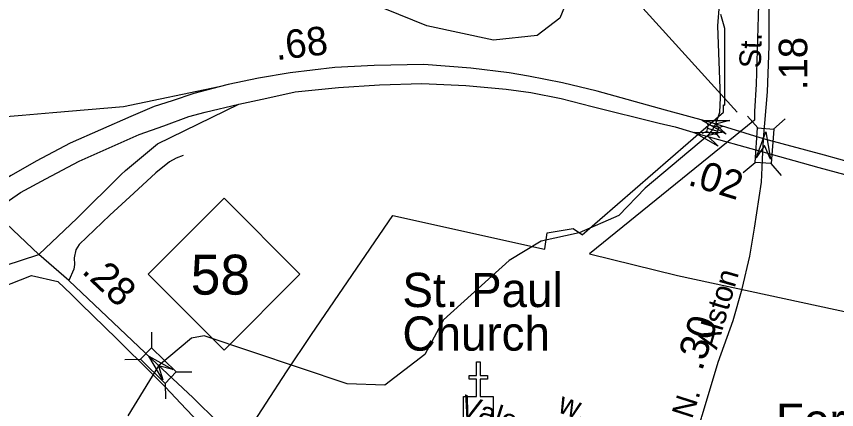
# Model space of a CAD drawing. Extents: x 2220236 to 2384410, y 720751 to 894131.
# Drawn here: x 2303390 to 2306986, y 812345 to 814069 of the extents above; entities that cross this region are included whole.
import ezdxf

# ---------------------------------------------------------------- set-up
doc = ezdxf.new("R2010")
doc.units = 0
for name, color, linetype in [('Exist Boundary Political City Limit New', 7, 'Continuous'), ('Exist Cultural Cemetery Label', 7, 'Continuous'), ('Exist Cultural Church CELL', 7, 'Continuous'), ('Exist Cultural Church Label', 7, 'Continuous'), ('Exist Hydrographic Creek Single Shore', 7, 'Continuous'), ('Exist Road Non-System Type 51', 7, 'Continuous'), ('Exist Road Non-System Type 51 Label', 7, 'Continuous'), ('Exist Road Primary Interstate Structure Standard Bridge CELL', 7, 'Continuous'), ('Exist Road Primary NC Attributed', 7, 'Continuous'), ('Exist Road Primary NC Service Mileage Hundredths English Label', 7, 'Continuous'), ('Exist Road Primary NC Shield CELL', 7, 'Continuous'), ('Exist Road Primary NC Shield Number Label', 7, 'Continuous'), ('Exist Road Primary NC Structure Standard Bridge CELL', 7, 'Continuous'), ('Exist Road Primary US Divided Attributed', 7, 'Continuous'), ('Exist Road Primary US Mileage Hundredths English Label', 7, 'Continuous'), ('Exist Road Primary US Ramp 1 Lane  Attributed', 7, 'Continuous'), ('Exist Road Secondary Mileage Hundredths English Label', 7, 'Continuous'), ('Exist Road Secondary Structure Standard Bridge Attributed CELL', 7, 'Continuous'), ('Exist Road Secondary Structure Standard Bridge CELL', 7, 'Continuous'), ('Exist Road Secondary Type 51 Attributed', 7, 'Continuous'), ('Exist Road Secondary Type 51 Label', 7, 'Continuous'), ('Map Preparation Boundary City Limit Buffer Line', 7, 'Continuous')]:
    doc.layers.add(name, color=color, linetype=linetype)

msp = doc.modelspace()

# ---------------------------------------------------------------- linework, layer by layer
at = {"layer": 'Exist Boundary Political City Limit New'}
for points in [[(2306643.2, 814119.3), (2306633.8, 813771.7), (2306626.8, 813652.3), (2306626, 813614.5), (2305903.5, 813028.3), (2306288.2, 812933.8), (2307224.5, 812732.1)], [(2304395.5, 812236.1), (2304573.8, 812511.4), (2304684.2, 812674.6), (2305040.2, 813196.2), (2305706.2, 813048.5), (2305706.5, 813049.9), (2305717.2, 813120.3), (2305832, 813139.1), (2305867.5, 813114.3), (2305871.5, 813111.6), (2306491, 813649.9), (2306490.2, 813681), (2306496.5, 813679.4), (2306496.2, 814015.8), (2306478.5, 814077.4)], [(2303270, 812860.6), (2303456.2, 812932.6), (2303572.5, 812907), (2303630.2, 812850.7), (2303672.5, 812809.6), (2303830.8, 812656.3), (2303985.5, 812502.1), (2303988.8, 812498.8), (2304013.5, 812474), (2304042.2, 812445.2), (2304134.8, 812347.8), (2304260.5, 812215.2)]]:
    msp.add_lwpolyline(points, dxfattribs=at)
at = {"layer": 'Exist Cultural Church CELL'}
msp.add_lwpolyline([(2305350.3, 812402.4), (2305407.3, 812402.5), (2305407.3, 812478.6), (2305375.3, 812478.6), (2305375.3, 812494.6), (2305407.3, 812494.6), (2305407.3, 812554.8), (2305423.3, 812554.8), (2305423.3, 812494.6), (2305455.3, 812494.6), (2305455.3, 812478.6), (2305423.3, 812478.6), (2305423.3, 812402.5), (2305480.9, 812402.4), (2305480.9, 812295.9), (2305350.3, 812295.9)], close=True, dxfattribs=at)
at = {"layer": 'Exist Hydrographic Creek Single Shore'}
for points in [[(2306493.4, 814403.3), (2306464.5, 814027.9), (2306475.2, 813713.7), (2306472.7, 813648.1), (2306455.7, 813597.1), (2306442.4, 813572.8), (2306420.5, 813544.8), (2306146.4, 813315.9), (2306031.4, 813196.3), (2305857.3, 813120.4), (2305691.4, 813084), (2305550.4, 812999.5), (2305262.5, 812738.2), (2305180.4, 812587.2), (2305006.3, 812452.1), (2304840.5, 812458.4), (2304213.4, 812669.1), (2304157.3, 812659.1), (2304014, 812537.6), (2303879.2, 812317.7)], [(2305829.4, 814202.2), (2305772.4, 814062), (2305673.4, 813985.8), (2305482.5, 813964.8), (2305189.5, 814028.3), (2305005.3, 814102.8)]]:
    msp.add_lwpolyline(points, dxfattribs=at)
at = {"layer": 'Exist Road Non-System Type 51'}
msp.add_lwpolyline([(2304121, 813459), (2304091.3, 813447.1), (2304061.5, 813432.2), (2304001.3, 813383.1), (2303904.7, 813293.9), (2303800.6, 813197.2), (2303665.4, 813069.3), (2303650.5, 813045.5), (2303643.1, 813011.3), (2303644.6, 812981.5), (2303641.6, 812960.7), (2303620, 812911.6)], dxfattribs=at)
at = {"layer": 'Exist Road Primary Interstate Structure Standard Bridge CELL'}
for p, q in [((2306411.7, 813608.9), (2306423.6, 813594.3)), ((2306397.6, 813557.2), (2306415.3, 813563.8)), ((2306419.5, 813579), (2306465.3, 813566.5)), ((2306469.4, 813581.7), (2306487.1, 813588.2)), ((2306461.2, 813551.5), (2306473.1, 813536.9))]:
    msp.add_line(p, q, dxfattribs=at)
msp.add_lwpolyline([(2306415.3, 813563.8), (2306461.1, 813551.2), (2306469.4, 813581.7), (2306423.6, 813594.3)], close=True, dxfattribs=at)
at = {"layer": 'Exist Road Primary NC Attributed'}
for points in [[(2303489.2, 813024.7), (2303316.2, 813188.1), (2303291, 813216.4)], [(2303954.8, 812594), (2303620, 812911.6), (2303489.2, 813024.7)], [(2304943.8, 811610.1), (2304896.2, 811635.3), (2304827.8, 811677), (2304792.2, 811709.7), (2304752.4, 811745.3), (2304718, 811784.9), (2304643.1, 811864), (2304574.3, 811953.3), (2304472.9, 812074.2), (2304408.1, 812147.3), (2304369.7, 812185), (2304321.2, 812242.4), (2304275, 812288.6), (2304165.6, 812396.7), (2304007.3, 812544.2), (2303954.8, 812594)]]:
    msp.add_lwpolyline(points, dxfattribs=at)
at = {"layer": 'Exist Road Primary NC Shield CELL'}
msp.add_lwpolyline([(2303967.5, 812939.1), (2304300.5, 813272.1), (2304633.5, 812939.1), (2304300.5, 812606.1)], close=True, dxfattribs=at)
at = {"layer": 'Exist Road Primary NC Structure Standard Bridge CELL'}
for p, q in [((2303982.5, 812685.3), (2303983.3, 812616.3)), ((2303865, 812565), (2303934, 812565.8)), ((2304091.2, 812510.4), (2304160.1, 812511.2)), ((2304042.9, 812461.1), (2304043.7, 812392.1))]:
    msp.add_line(p, q, dxfattribs=at)
msp.add_lwpolyline([(2303983.3, 812616.3), (2304091.4, 812510.7), (2304042.1, 812460.2), (2303934, 812565.8)], close=True, dxfattribs=at)
at = {"layer": 'Exist Road Primary US Divided Attributed'}
for points in [[(2306424.5, 813606.4), (2306235.7, 813658), (2305936.3, 813741.2), (2305785, 813777.8), (2305635.3, 813807.7), (2305550.5, 813821.1), (2305382.5, 813842.7), (2305176.2, 813857.7), (2304958.4, 813854.3), (2304787.1, 813844.4), (2304590, 813821.1), (2304451.9, 813797.8), (2304318.9, 813771.1), (2304279.6, 813760.8)], [(2304364.9, 813684.5), (2304488.5, 813711.2), (2304613.2, 813737.8), (2304802, 813757.8), (2304981.6, 813769.5), (2305167.9, 813774.5), (2305360.9, 813766.1), (2305537.2, 813749.5), (2305645.3, 813736.2), (2305778.3, 813709.6), (2305914.7, 813674.6), (2306209.1, 813601.4), (2306278.7, 813584.4)], [(2304279.6, 813760.8), (2304167.5, 813731.2), (2304072.7, 813699.6), (2303994.5, 813674.6), (2303892.3, 813629.7), (2303626.1, 813513.2), (2303476.5, 813435), (2303366.7, 813371.7), (2303219, 813282)], [(2303291, 813216.4), (2303408.3, 813296.8), (2303519.7, 813356.8), (2303666.1, 813435), (2303928.8, 813551.5), (2304036.1, 813589.7), (2304145.9, 813629.7), (2304217.4, 813649.6), (2304364.9, 813684.5)], [(2306666.2, 813531.8), (2306424.5, 813606.4)], [(2306278.7, 813584.4), (2306389.6, 813551), (2306662.9, 813476)], [(2308947.5, 812861.3), (2308840.2, 812911), (2308732.8, 812951.2), (2308518, 813019.5), (2308180.7, 813113.9), (2307498.1, 813302.8), (2306932.9, 813461.5), (2306666.2, 813531.8)], [(2306662.9, 813476), (2306908.4, 813406.8), (2307478.7, 813253.7), (2308151.6, 813058.7), (2308697.1, 812893.3), (2308884.4, 812837.1)]]:
    msp.add_lwpolyline(points, dxfattribs=at)
at = {"layer": 'Exist Road Primary US Mileage Hundredths English Label'}
msp.add_line((2306550, 813648.7), (2305763.2, 814518), dxfattribs=at)
at = {"layer": 'Exist Road Primary US Ramp 1 Lane  Attributed'}
for points in [[(2304279.6, 813760.8), (2303859.8, 813672.9), (2303550.6, 813646.2), (2303415.5, 813634.3), (2303292.3, 813624.4), (2303202.9, 813590.6), (2303026.8, 813458)], [(2303489.2, 813024.7), (2303657.2, 813185.3), (2303849.1, 813376.7), (2303869.1, 813392.9), (2304009.5, 813509.9), (2304364.9, 813684.5)], [(2302643.9, 812732.1), (2302784.9, 812780), (2302975.3, 812851.7), (2303182.5, 812921.7), (2303341.7, 812977.5), (2303489.2, 813024.7)]]:
    msp.add_lwpolyline(points, dxfattribs=at)
at = {"layer": 'Exist Road Secondary Structure Standard Bridge Attributed CELL'}
for points in [[(2306502.7, 813552.2), (2306396.7, 813612.4), (2306518.7, 813613.2), (2306455.7, 813597.1)], [(2306467.5, 813499.9), (2306361.5, 813560.2), (2306483.5, 813561), (2306420.5, 813544.8)], [(2306634.3, 813449), (2306675.9, 813563.6), (2306697.2, 813443.6), (2306670.6, 813502.9)], [(2304032.8, 812475.4), (2303970.3, 812580), (2304076.8, 812520.7), (2304014, 812537.6)]]:
    msp.add_lwpolyline(points, close=True, dxfattribs=at)
at = {"layer": 'Exist Road Secondary Structure Standard Bridge CELL'}
for p, q in [((2306640.4, 813580), (2306595.3, 813632.2)), ((2306709.2, 813575), (2306761.4, 813620.1)), ((2306576.9, 813384.2), (2306629.1, 813429.3)), ((2306744.7, 813372), (2306699.5, 813424.2))]:
    msp.add_line(p, q, dxfattribs=at)
msp.add_lwpolyline([(2306629.1, 813429.3), (2306640.1, 813580), (2306710.5, 813574.9), (2306699.5, 813424.2)], close=True, dxfattribs=at)
at = {"layer": 'Exist Road Secondary Type 51 Attributed'}
for points in [[(2306666.2, 813531.8), (2306682.7, 813739), (2306691.2, 813938.9), (2306691.2, 814064.2), (2306696.3, 814459.1)], [(2306662.9, 813476), (2306664, 813499.1), (2306666.2, 813531.8)], [(2306043.4, 811225.4), (2306205.1, 811713.8), (2306332.4, 812104.5), (2306467, 812553.4), (2306532.9, 812735.9), (2306572.9, 812874.8), (2306606.4, 813018), (2306626.4, 813140.9), (2306656.4, 813342.9), (2306659.5, 813406.8), (2306662.9, 813476)]]:
    msp.add_lwpolyline(points, dxfattribs=at)
at = {"layer": 'Map Preparation Boundary City Limit Buffer Line'}
for points in [[(2306643.2, 814119.3), (2306633.8, 813771.7), (2306626.8, 813652.3), (2306626, 813614.5), (2305903.5, 813028.3), (2306288.2, 812933.8), (2307224.5, 812732.1)], [(2304395.5, 812236.1), (2304573.8, 812511.4), (2304684.2, 812674.6), (2305040.2, 813196.2), (2305706.2, 813048.5), (2305706.5, 813049.9), (2305717.2, 813120.3), (2305832, 813139.1), (2305867.5, 813114.3), (2305871.5, 813111.6), (2306491, 813649.9), (2306490.2, 813681), (2306496.5, 813679.4), (2306496.2, 814015.8), (2306478.5, 814077.4)], [(2303270, 812860.6), (2303456.2, 812932.6), (2303572.5, 812907), (2303630.2, 812850.7), (2303672.5, 812809.6), (2303830.8, 812656.3), (2303985.5, 812502.1), (2303988.8, 812498.8), (2304013.5, 812474), (2304042.2, 812445.2), (2304134.8, 812347.8), (2304260.5, 812215.2)]]:
    msp.add_lwpolyline(points, dxfattribs=at)

# ---------------------------------------------------------------- texts
at = {"layer": 'Exist Cultural Cemetery Label'}
msp.add_text('Forest Hill', height=150, dxfattribs=at).set_placement((2306720.7, 812221.7))
at = {"layer": 'Exist Cultural Church Label'}
for s, p in [('St. Paul', (2305082.8, 812794.9)), ('Church', (2305082.8, 812603.9))]:
    msp.add_text(s, height=150, dxfattribs=at).set_placement(p)
at = {"layer": 'Exist Road Non-System Type 51 Label'}
for s, rotation, p in [('Vale', 342.3569, (2305328.1, 812322.1)), ('w.', 340.2319, (2305759.3, 812335.5))]:
    msp.add_text(s, height=95, rotation=rotation, dxfattribs=at).set_placement(p)
at = {"layer": 'Exist Road Primary NC Service Mileage Hundredths English Label'}
msp.add_text('.28', height=125, rotation=316.5055, dxfattribs=at).set_placement((2303672.4, 812948.1))
at = {"layer": 'Exist Road Primary NC Shield Number Label'}
msp.add_text('58', height=175, dxfattribs=at).set_placement((2304154.6, 812849.4))
at = {"layer": 'Exist Road Primary US Mileage Hundredths English Label'}
for s, rotation, p in [('.68', 6.7425, (2304530.3, 813876.9)), ('.02', 342.8598, (2306329.5, 813331.6))]:
    msp.add_text(s, height=125, rotation=rotation, dxfattribs=at).set_placement(p)
at = {"layer": 'Exist Road Secondary Mileage Hundredths English Label'}
for s, rotation, p in [('.18', 90.073, (2306857.8, 813746.5)), ('.30', 72.4479, (2306395.9, 812510.8))]:
    msp.add_text(s, height=125, rotation=rotation, dxfattribs=at).set_placement(p)
at = {"layer": 'Exist Road Secondary Type 51 Label'}
for s, rotation, p in [('St.', 88.1321, (2306653.9, 813841)), ('Alston', 73.9099, (2306461, 812605.2)), ('N.', 72.3214, (2306352.1, 812301.1))]:
    msp.add_text(s, height=95, rotation=rotation, dxfattribs=at).set_placement(p)

doc.saveas('drawing.dxf')
